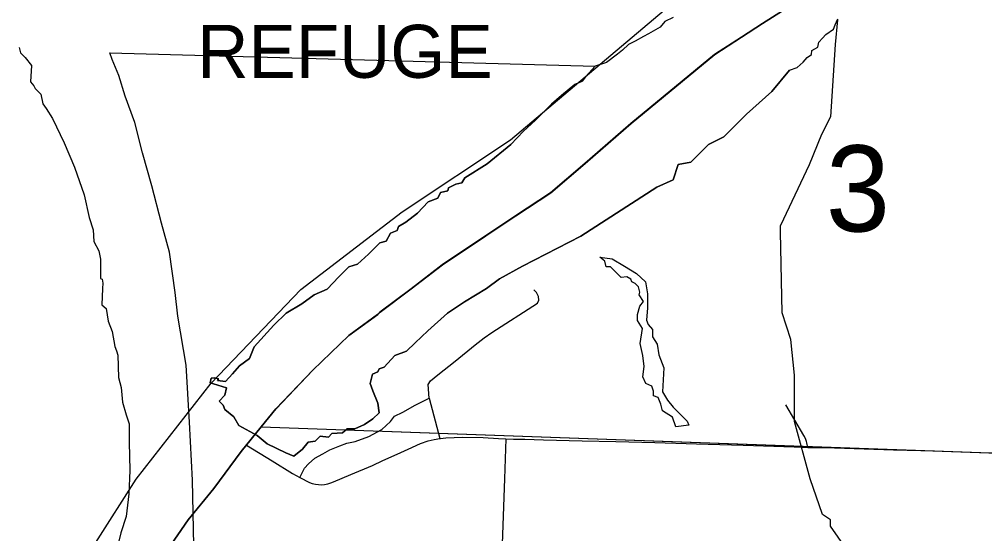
# Model space of a CAD drawing. Extents: x -132.8 to -73.3, y -60 to -26.
# Drawn here: x -130.887 to -129.431, y -33.295 to -32.519 of the extents above; entities that cross this region are included whole.
import ezdxf

# ---------------------------------------------------------------- set-up
doc = ezdxf.new("R2010")
doc.units = 0
for name, color, linetype in [('tdCoClipBndry', 7, 'Continuous'), ('tdCoCoBndry', 7, 'Continuous'), ('tdCoHydroRiver', 7, 'Continuous'), ('tdCoSectLine', 7, 'Continuous'), ('tdCoSectLinePart', 7, 'Continuous'), ('tdCoSectNmbr', 7, 'Continuous'), ('tdCoStBndry', 7, 'Continuous'), ('tdCoStBndryPart', 7, 'Continuous'), ('tdCoStPrkRd', 7, 'Continuous'), ('tdCoStPrkTxt', 7, 'Continuous'), ('tdCoTwpBndryShd', 7, 'Continuous')]:
    doc.layers.add(name, color=color, linetype=linetype)

msp = doc.modelspace()

# ---------------------------------------------------------------- linework, layer by layer
at = {"layer": 'tdCoClipBndry'}
msp.add_lwpolyline([(-130.4067, -34.2159), (-130.5809, -33.9658), (-130.6569, -33.8326), (-130.6929, -33.7563), (-130.7301, -33.6526), (-130.7795, -33.4433), (-130.7826, -33.3488), (-130.7716, -33.3086), (-130.711, -33.2127), (-130.5979, -33.0682), (-130.4624, -32.9268), (-130.3097, -32.8094), (-130.146, -32.7005), (-129.898, -32.4913), (-129.7989, -32.4272), (-129.6782, -32.3015), (-129.5214, -32.1077), (-129.4731, -32.0396), (-129.4633, -32.0131), (-129.4312, -31.9605), (-129.3967, -31.9343)], dxfattribs=at)
at = {"layer": 'tdCoCoBndry'}
for p, q in [((-129.7658, -32.525), (-129.7356, -32.5056)), ((-129.7975, -32.5455), (-129.7658, -32.525)), ((-129.8381, -32.5717), (-129.7975, -32.5455)), ((-129.9643, -32.6757), (-129.8381, -32.5717)), ((-130.0337, -32.7363), (-129.9643, -32.6757)), ((-130.0855, -32.7806), (-130.0337, -32.7363)), ((-130.1381, -32.8155), (-130.0855, -32.7806)), ((-130.1834, -32.8455), (-130.1381, -32.8155)), ((-130.2489, -32.8891), (-130.1834, -32.8455)), ((-130.2959, -32.9254), (-130.2489, -32.8891)), ((-130.3429, -32.961), (-130.2959, -32.9254)), ((-130.3466, -32.9641), (-130.3429, -32.961)), ((-130.3899, -32.996), (-130.3466, -32.9641)), ((-130.4442, -33.0485), (-130.3899, -32.996)), ((-130.4998, -33.1065), (-130.4442, -33.0485)), ((-130.522, -33.1337), (-130.4998, -33.1065)), ((-130.5523, -33.1712), (-130.522, -33.1337)), ((-130.5934, -33.2269), (-130.5523, -33.1712)), ((-130.6319, -33.2743), (-130.5934, -33.2269)), ((-130.6635, -33.3198), (-130.6319, -33.2743))]:
    msp.add_line(p, q, dxfattribs=at)
for points in [[(-129.736, -32.5056), (-129.7661, -32.525), (-129.7978, -32.5455), (-129.8385, -32.5717), (-129.9646, -32.6757), (-130.0341, -32.7363), (-130.0859, -32.7806), (-130.1385, -32.8155), (-130.1837, -32.8455), (-130.2493, -32.8891), (-130.2963, -32.9254), (-130.3432, -32.961), (-130.347, -32.9641), (-130.3902, -32.996), (-130.4446, -33.0485), (-130.5002, -33.1065), (-130.5224, -33.1337), (-130.5527, -33.1712), (-130.5938, -33.2269), (-130.6323, -33.2743), (-130.6639, -33.3198)], [(-130.6635, -33.3198), (-130.6319, -33.2743), (-130.5934, -33.2269), (-130.5523, -33.1712), (-130.522, -33.1337), (-130.4998, -33.1065), (-130.4442, -33.0485), (-130.3899, -32.996), (-130.3466, -32.9641), (-130.3429, -32.961), (-130.2959, -32.9254), (-130.2489, -32.8891), (-130.1834, -32.8455), (-130.1381, -32.8155), (-130.0855, -32.7806), (-130.0337, -32.7363), (-129.9643, -32.6757), (-129.8381, -32.5717), (-129.7975, -32.5455), (-129.7658, -32.525), (-129.7356, -32.5056)]]:
    msp.add_lwpolyline(points, dxfattribs=at)
at = {"layer": 'tdCoHydroRiver'}
for points in [[(-130.624, -33.313), (-130.6259, -33.2144), (-130.6307, -33.1267), (-130.6356, -33.0407), (-130.6479, -32.9668), (-130.6523, -32.9312), (-130.6607, -32.8703), (-130.673, -32.8265), (-130.6876, -32.7701), (-130.7016, -32.7204), (-130.7129, -32.6746), (-130.7275, -32.6346), (-130.737, -32.6035), (-130.7471, -32.5792), (-130.7505, -32.5691), (-130.0182, -32.5893), (-130.0329, -32.6057), (-130.038, -32.6119), (-130.0493, -32.6169), (-130.069, -32.6338), (-130.0843, -32.6468), (-130.1086, -32.671), (-130.1267, -32.6873), (-130.1458, -32.7075), (-130.1814, -32.737), (-130.2153, -32.7581), (-130.2195, -32.7657), (-130.2288, -32.7674), (-130.2398, -32.7733), (-130.2407, -32.7776), (-130.2517, -32.7801), (-130.2559, -32.7885), (-130.2704, -32.7944), (-130.2865, -32.8113), (-130.3043, -32.8249), (-130.3153, -32.8316), (-130.317, -32.8375), (-130.3271, -32.8417), (-130.3339, -32.8536), (-130.3433, -32.8561), (-130.3602, -32.873), (-130.3772, -32.8882), (-130.3899, -32.8924), (-130.4051, -32.9076), (-130.4229, -32.9262), (-130.4424, -32.9347), (-130.4611, -32.9482), (-130.4848, -32.9625), (-130.5035, -32.9803), (-130.5331, -33.0132), (-130.5399, -33.031), (-130.5552, -33.042), (-130.5654, -33.0538), (-130.5764, -33.0656), (-130.5883, -33.0639), (-130.5866, -33.0614), (-130.5925, -33.0597), (-130.5976, -33.0605), (-130.5993, -33.0673), (-130.5942, -33.069), (-130.5747, -33.075), (-130.5773, -33.086), (-130.5858, -33.0953), (-130.5799, -33.1012), (-130.5773, -33.108), (-130.5638, -33.119), (-130.5562, -33.1317), (-130.5283, -33.147), (-130.5131, -33.1597), (-130.4852, -33.1733), (-130.4733, -33.1784), (-130.4598, -33.1674), (-130.4513, -33.1573), (-130.4411, -33.1556), (-130.4335, -33.148), (-130.4208, -33.1497), (-130.4157, -33.1438), (-130.3996, -33.143), (-130.3928, -33.1371), (-130.381, -33.1371), (-130.3666, -33.1303), (-130.3539, -33.1219), (-130.3445, -33.1126), (-130.3462, -33.0982), (-130.3538, -33.0796), (-130.358, -33.0686), (-130.3546, -33.0542), (-130.3461, -33.0508), (-130.3444, -33.0466), (-130.3368, -33.044), (-130.3207, -33.0263), (-130.3029, -33.0196), (-130.2902, -33.0069), (-130.2707, -32.9891), (-130.241, -32.9621), (-130.2156, -32.9452), (-130.1825, -32.925), (-130.163, -32.9106), (-130.1283, -32.8912), (-130.04, -32.8463), (-129.9256, -32.7722), (-129.9008, -32.7608), (-129.8931, -32.7379), (-129.8741, -32.7342), (-129.8474, -32.7075), (-129.8245, -32.6962), (-129.7902, -32.6619), (-129.752, -32.6277), (-129.7253, -32.5954), (-129.7137, -32.5913), (-129.7044, -32.5832), (-129.6986, -32.5763), (-129.6922, -32.5716), (-129.6916, -32.5658), (-129.6823, -32.5606), (-129.6811, -32.553), (-129.6753, -32.5472), (-129.6706, -32.5414), (-129.659, -32.5333), (-129.6561, -32.5269), (-129.6521, -32.5178)], [(-129.9007, -32.516), (-129.9135, -32.5218), (-129.9205, -32.5305), (-129.938, -32.5404), (-129.9455, -32.5444), (-129.9583, -32.5514), (-129.9682, -32.5566), (-129.977, -32.5653), (-129.9845, -32.5711), (-130.0014, -32.5839), (-130.0182, -32.5893)], [(-129.6527, -32.5195), (-129.6561, -32.5567)], [(-130.8873, -32.5611), (-130.8856, -32.569), (-130.8783, -32.5764), (-130.8687, -32.5882), (-130.8705, -32.6131), (-130.8654, -32.6193), (-130.8632, -32.6232), (-130.8547, -32.6317), (-130.8518, -32.646), (-130.8468, -32.6532), (-130.8373, -32.6684), (-130.8198, -32.7051), (-130.8041, -32.7418), (-130.7895, -32.7836), (-130.7817, -32.8181), (-130.7761, -32.8367), (-130.7748, -32.8539), (-130.7673, -32.8682), (-130.7647, -32.881), (-130.7647, -32.91), (-130.7621, -32.9111), (-130.7613, -32.9171), (-130.7617, -32.925), (-130.7629, -32.9499), (-130.7565, -32.9555), (-130.7532, -32.9743), (-130.7472, -32.9898), (-130.7432, -33.0124), (-130.7407, -33.0192), (-130.7388, -33.0259), (-130.7377, -33.0592), (-130.7338, -33.0745), (-130.7315, -33.0965), (-130.7259, -33.1157), (-130.7214, -33.1292), (-130.7215, -33.1569), (-130.7204, -33.1998), (-130.7222, -33.2353), (-130.7262, -33.2692), (-130.734, -33.294), (-130.7397, -33.3165)], [(-129.6561, -32.5567), (-129.6633, -32.6657), (-129.6768, -32.6926), (-129.6957, -32.7383), (-129.739, -32.8298)], [(-129.7253, -32.5954), (-129.752, -32.6277), (-129.7902, -32.6619), (-129.8245, -32.6962), (-129.8474, -32.7075), (-129.8741, -32.7342), (-129.8931, -32.7379), (-129.9008, -32.7608), (-129.9256, -32.7722), (-130.04, -32.8463), (-130.1283, -32.8912), (-130.163, -32.9106), (-130.1825, -32.925), (-130.2156, -32.9452), (-130.241, -32.9621), (-130.2707, -32.9891), (-130.2902, -33.0069), (-130.3029, -33.0196), (-130.3207, -33.0263), (-130.3368, -33.044), (-130.3444, -33.0466), (-130.3461, -33.0508), (-130.3546, -33.0542), (-130.358, -33.0686), (-130.3538, -33.0796), (-130.3462, -33.0982), (-130.3445, -33.1126), (-130.3539, -33.1219), (-130.3666, -33.1303), (-130.381, -33.1371), (-130.3928, -33.1371), (-130.3996, -33.143), (-130.4157, -33.1438), (-130.4208, -33.1497), (-130.4335, -33.148), (-130.4411, -33.1556), (-130.4513, -33.1573), (-130.4598, -33.1674), (-130.4733, -33.1784), (-130.4852, -33.1733), (-130.5131, -33.1597), (-130.5283, -33.147), (-130.5562, -33.1317), (-130.5638, -33.119), (-130.5773, -33.108), (-130.5799, -33.1012), (-130.5858, -33.0953), (-130.5773, -33.086), (-130.5747, -33.075), (-130.5942, -33.069), (-130.5993, -33.0673), (-130.5976, -33.0605), (-130.5925, -33.0597), (-130.5866, -33.0614), (-130.5883, -33.0639), (-130.5764, -33.0656), (-130.5654, -33.0538), (-130.5552, -33.042), (-130.5399, -33.031), (-130.5331, -33.0132), (-130.5035, -32.9803), (-130.4848, -32.9625), (-130.4611, -32.9482), (-130.4424, -32.9347), (-130.4229, -32.9262), (-130.4051, -32.9076), (-130.3899, -32.8924), (-130.3772, -32.8882), (-130.3602, -32.873), (-130.3433, -32.8561), (-130.3339, -32.8536), (-130.3271, -32.8417), (-130.317, -32.8375), (-130.3153, -32.8316), (-130.3043, -32.8249), (-130.2865, -32.8113), (-130.2704, -32.7944), (-130.2559, -32.7885), (-130.2517, -32.7801), (-130.2407, -32.7776), (-130.2398, -32.7733), (-130.2288, -32.7674), (-130.2195, -32.7657), (-130.2153, -32.7581), (-130.1814, -32.737), (-130.1458, -32.7075), (-130.1267, -32.6873), (-130.1086, -32.671), (-130.0843, -32.6468), (-130.069, -32.6338), (-130.0493, -32.6169), (-130.038, -32.6119), (-130.0329, -32.6057), (-130.0182, -32.5893)], [(-129.6756, -33.2662), (-129.6938, -33.2122), (-129.7179, -33.126), (-129.7178, -33.056), (-129.7231, -33.0022), (-129.7365, -32.9618), (-129.7388, -32.8393), (-129.739, -32.8298)], [(-129.6087, -33.4101), (-129.6068, -33.4007), (-129.6115, -33.3974), (-129.6156, -33.3783), (-129.6286, -33.3338), (-129.6634, -33.2839), (-129.6632, -33.2744), (-129.6756, -33.2662)]]:
    msp.add_lwpolyline(points, dxfattribs=at)
msp.add_lwpolyline([(-130.0112, -32.8778), (-129.9926, -32.8804), (-129.974, -32.8914), (-129.9562, -32.9025), (-129.9427, -32.9152), (-129.9393, -32.933), (-129.9394, -32.9541), (-129.9411, -32.9728), (-129.9386, -32.9795), (-129.9318, -32.9872), (-129.9318, -32.9982), (-129.9251, -33.0092), (-129.9225, -33.0253), (-129.915, -33.0448), (-129.9167, -33.0812), (-129.9091, -33.0939), (-129.9007, -33.104), (-129.8795, -33.1252), (-129.877, -33.1312), (-129.8965, -33.1337), (-129.9015, -33.1193), (-129.9168, -33.1099), (-129.9193, -33.0998), (-129.9235, -33.0896), (-129.9303, -33.0871), (-129.9303, -33.0803), (-129.9328, -33.0727), (-129.9421, -33.0684), (-129.9463, -33.0583), (-129.9446, -33.043), (-129.9463, -33.0261), (-129.9505, -33.0083), (-129.947, -32.9855), (-129.9546, -32.9736), (-129.9546, -32.9643), (-129.9512, -32.9516), (-129.9453, -32.9448), (-129.952, -32.9347), (-129.9512, -32.9304), (-129.9528, -32.9228), (-129.9579, -32.9177), (-129.963, -32.9152), (-129.9647, -32.9109), (-129.9706, -32.9075), (-129.9791, -32.9084), (-129.9951, -32.8923), (-130.0019, -32.8922), (-130.0036, -32.8838)], close=True, dxfattribs=at)
at = {"layer": 'tdCoSectLine'}
for points in [[(-129.736, -32.5056), (-129.7661, -32.525), (-129.7978, -32.5455), (-129.8385, -32.5717), (-129.9646, -32.6757), (-130.0341, -32.7363), (-130.0859, -32.7806), (-130.1385, -32.8155), (-130.1837, -32.8455), (-130.2493, -32.8891), (-130.2963, -32.9254), (-130.3432, -32.961), (-130.347, -32.9641), (-130.3902, -32.996), (-130.4446, -33.0485), (-130.5002, -33.1065), (-130.5224, -33.1337)], [(-130.5224, -33.1337), (-130.5527, -33.1712), (-130.5938, -33.2269), (-130.6323, -33.2743), (-130.6639, -33.3198), (-130.6828, -33.3545), (-130.6809, -33.4272), (-130.6673, -33.4852), (-130.6482, -33.5665), (-130.636, -33.619), (-130.6157, -33.6767), (-130.6005, -33.7181), (-130.5666, -33.7899), (-130.5284, -33.8561), (-130.4942, -33.9161), (-130.4745, -33.9428), (-130.4382, -33.9922), (-130.4175, -34.0294), (-130.3806, -34.0795), (-130.354, -34.1196), (-130.3186, -34.1676), (-130.3046, -34.201)], [(-130.5224, -33.1337), (-129.3804, -33.1745)]]:
    msp.add_lwpolyline(points, dxfattribs=at)
at = {"layer": 'tdCoSectLinePart'}
for points in [[(-129.736, -32.5056), (-129.7661, -32.525), (-129.7978, -32.5455), (-129.8385, -32.5717), (-129.9646, -32.6757), (-130.0341, -32.7363), (-130.0859, -32.7806), (-130.1385, -32.8155), (-130.1837, -32.8455), (-130.2493, -32.8891), (-130.2963, -32.9254), (-130.3432, -32.961), (-130.347, -32.9641), (-130.3902, -32.996), (-130.4446, -33.0485), (-130.5002, -33.1065), (-130.5224, -33.1337)], [(-130.5224, -33.1337), (-130.5527, -33.1712), (-130.5938, -33.2269), (-130.6323, -33.2743), (-130.6639, -33.3198), (-130.6828, -33.3545), (-130.6809, -33.4272), (-130.6673, -33.4852), (-130.6482, -33.5665), (-130.636, -33.619), (-130.6157, -33.6767), (-130.6005, -33.7181), (-130.5666, -33.7899), (-130.5284, -33.8561), (-130.4942, -33.9161), (-130.4745, -33.9428), (-130.4382, -33.9922), (-130.4175, -34.0294), (-130.3806, -34.0795), (-130.354, -34.1196), (-130.3186, -34.1676), (-130.3046, -34.201)], [(-130.5224, -33.1337), (-129.4104, -33.1735)]]:
    msp.add_lwpolyline(points, dxfattribs=at)
at = {"layer": 'tdCoStBndry'}
msp.add_lwpolyline([(-129.736, -32.5056), (-129.7661, -32.525), (-129.7978, -32.5455), (-129.8385, -32.5717), (-129.9646, -32.6757), (-130.0341, -32.7363), (-130.0859, -32.7806), (-130.1385, -32.8155), (-130.1837, -32.8455), (-130.2493, -32.8891), (-130.2963, -32.9254), (-130.3432, -32.961), (-130.347, -32.9641), (-130.3902, -32.996), (-130.4446, -33.0485), (-130.5002, -33.1065), (-130.5224, -33.1337), (-130.5527, -33.1712), (-130.5938, -33.2269), (-130.6323, -33.2743), (-130.6639, -33.3198)], dxfattribs=at)
at = {"layer": 'tdCoStBndryPart'}
msp.add_lwpolyline([(-129.736, -32.5056), (-129.7661, -32.525), (-129.7978, -32.5455), (-129.8385, -32.5717), (-129.9646, -32.6757), (-130.0341, -32.7363), (-130.0859, -32.7806), (-130.1385, -32.8155), (-130.1837, -32.8455), (-130.2493, -32.8891), (-130.2963, -32.9254), (-130.3432, -32.961), (-130.347, -32.9641), (-130.3902, -32.996), (-130.4446, -33.0485), (-130.5002, -33.1065), (-130.5224, -33.1337), (-130.5527, -33.1712), (-130.5938, -33.2269), (-130.6323, -33.2743), (-130.6639, -33.3198)], dxfattribs=at)
at = {"layer": 'tdCoStPrkRd'}
for p, q in [((-130.1071, -32.9312), (-130.111, -32.927)), ((-130.1039, -32.9373), (-130.1071, -32.9312)), ((-130.1742, -32.9917), (-130.1056, -32.9472)), ((-130.1056, -32.9472), (-130.1035, -32.9428)), ((-130.1035, -32.9428), (-130.1039, -32.9373)), ((-130.1859, -32.9993), (-130.1742, -32.9917)), ((-130.1994, -33.0103), (-130.1859, -32.9993)), ((-130.2298, -33.0346), (-130.1994, -33.0103)), ((-130.2556, -33.0553), (-130.2298, -33.0346)), ((-130.2704, -33.0701), (-130.2667, -33.0646)), ((-130.2667, -33.0646), (-130.2556, -33.0553)), ((-130.2691, -33.0904), (-130.2704, -33.0701)), ((-130.2898, -33.1011), (-130.2691, -33.0904)), ((-130.2691, -33.0904), (-130.253, -33.1517)), ((-130.3085, -33.1116), (-130.2898, -33.1011)), ((-129.7035, -33.1469), (-129.7308, -33.1007)), ((-130.3272, -33.1261), (-130.321, -33.1179)), ((-130.321, -33.1179), (-130.3085, -33.1116)), ((-130.3599, -33.1487), (-130.3403, -33.1379)), ((-130.3403, -33.1379), (-130.3272, -33.1261)), ((-130.3808, -33.156), (-130.3599, -33.1487)), ((-130.2704, -33.1549), (-130.2613, -33.1528)), ((-130.2613, -33.1528), (-130.253, -33.1517)), ((-130.253, -33.1517), (-130.2517, -33.1516)), ((-130.2517, -33.1516), (-130.2435, -33.1506)), ((-130.2435, -33.1506), (-130.2187, -33.1495)), ((-130.2187, -33.1495), (-130.1875, -33.1502)), ((-130.1875, -33.1502), (-130.1643, -33.1517)), ((-130.1643, -33.1517), (-130.1531, -33.152)), ((-130.1531, -33.152), (-130.1553, -33.2122)), ((-130.1531, -33.152), (-130.1417, -33.1523)), ((-130.1417, -33.1523), (-130.1243, -33.1523)), ((-130.1243, -33.1523), (-130.0963, -33.1534)), ((-129.7028, -33.1486), (-129.7035, -33.1469)), ((-129.7008, -33.1529), (-129.7028, -33.1486)), ((-129.6995, -33.1563), (-129.7008, -33.1529)), ((-130.5446, -33.1617), (-130.506, -33.1855)), ((-130.4187, -33.1685), (-130.4036, -33.1624)), ((-130.4036, -33.1624), (-130.3931, -33.1588)), ((-130.3931, -33.1588), (-130.3808, -33.156)), ((-130.3005, -33.1678), (-130.2818, -33.1592)), ((-130.2818, -33.1592), (-130.2704, -33.1549)), ((-130.0963, -33.1534), (-130.0382, -33.1553)), ((-130.0382, -33.1553), (-129.9874, -33.1562)), ((-129.9874, -33.1562), (-129.9282, -33.1576)), ((-129.9282, -33.1576), (-129.8656, -33.1594)), ((-129.8656, -33.1594), (-129.7953, -33.1618)), ((-129.7953, -33.1618), (-129.7181, -33.164)), ((-129.7181, -33.164), (-129.6975, -33.1649)), ((-129.6989, -33.158), (-129.6995, -33.1563)), ((-129.6975, -33.1649), (-129.6989, -33.158)), ((-129.6975, -33.1649), (-129.6964, -33.1649)), ((-129.6964, -33.1649), (-129.6718, -33.1649)), ((-129.6718, -33.1649), (-129.5682, -33.1689)), ((-130.451, -33.1896), (-130.4413, -33.1812)), ((-130.4413, -33.1812), (-130.4294, -33.1745)), ((-130.4294, -33.1745), (-130.4187, -33.1685)), ((-130.339, -33.185), (-130.3173, -33.1754)), ((-130.3173, -33.1754), (-130.3005, -33.1678)), ((-129.5682, -33.1689), (-129.5065, -33.1703)), ((-129.5065, -33.1703), (-129.438, -33.1726)), ((-129.438, -33.1726), (-129.38, -33.1745)), ((-130.506, -33.1855), (-130.4753, -33.2044)), ((-130.4642, -33.2103), (-130.457, -33.1964)), ((-130.457, -33.1964), (-130.451, -33.1896)), ((-130.3872, -33.2059), (-130.3545, -33.1924)), ((-130.3545, -33.1924), (-130.339, -33.185)), ((-130.4753, -33.2044), (-130.4642, -33.2103)), ((-130.4642, -33.2103), (-130.4497, -33.218)), ((-130.4131, -33.2169), (-130.3872, -33.2059)), ((-130.4497, -33.218), (-130.4452, -33.2195)), ((-130.4452, -33.2195), (-130.4406, -33.2206)), ((-130.4406, -33.2206), (-130.436, -33.2212)), ((-130.436, -33.2212), (-130.4313, -33.2213)), ((-130.4313, -33.2213), (-130.4266, -33.2209)), ((-130.4266, -33.2209), (-130.4219, -33.2201)), ((-130.4219, -33.2201), (-130.4174, -33.2187)), ((-130.4174, -33.2187), (-130.4131, -33.2169)), ((-130.1553, -33.2122), (-130.1588, -33.3108))]:
    msp.add_line(p, q, dxfattribs=at)
at = {"layer": 'tdCoTwpBndryShd'}
msp.add_lwpolyline([(-130.6639, -33.3198), (-130.6323, -33.2743), (-130.5938, -33.2269), (-130.5527, -33.1712), (-130.5224, -33.1337), (-130.5002, -33.1065), (-130.4446, -33.0485), (-130.3902, -32.996), (-130.347, -32.9641), (-130.3432, -32.961), (-130.2963, -32.9254), (-130.2493, -32.8891), (-130.1837, -32.8455), (-130.1385, -32.8155), (-130.0859, -32.7806), (-130.0341, -32.7363), (-129.9646, -32.6757), (-129.8385, -32.5717), (-129.7978, -32.5455), (-129.7661, -32.525), (-129.736, -32.5056)], dxfattribs=at)

# ---------------------------------------------------------------- texts
at = {"layer": 'tdCoSectNmbr'}
msp.add_text('3', height=0.13, rotation=359.9026, dxfattribs=at).set_placement((-129.6704, -32.8389))
at = {"layer": 'tdCoStPrkTxt'}
msp.add_text('REFUGE', height=0.08, dxfattribs=at).set_placement((-130.6188, -32.607))

doc.saveas('drawing.dxf')
